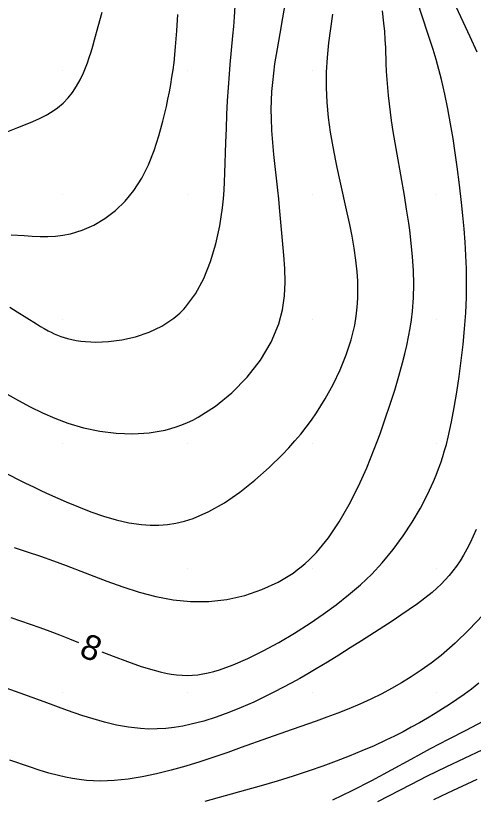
# Model space of a CAD drawing. Extents: x 2602990 to 2605851, y 618069 to 619180.
# Drawn here: x 2603586.2 to 2603622.9, y 618561.6 to 618624.4 of the extents above; entities that cross this region are included whole.
import ezdxf

# ---------------------------------------------------------------- set-up
doc = ezdxf.new("R2010")
doc.units = 0
for name, color, linetype in [('DTM Contours Major', 7, 'Continuous'), ('DTM Contours Major Text', 7, 'Continuous'), ('DTM Contours Minor', 7, 'Continuous'), ('Exist DTM Breakline', 7, 'Continuous'), ('Exist DTM Crownline', 7, 'Continuous'), ('Exist DTM QL2 LIDAR Elevation Point', 7, 'Continuous'), ('Exist Roads EOP', 7, 'Continuous')]:
    doc.layers.add(name, color=color, linetype=linetype)

msp = doc.modelspace()

# ---------------------------------------------------------------- linework, layer by layer
at = {"layer": 'DTM Contours Major'}
for points in [[(2603593.134, 618573.309), (2603594.047, 618572.95), (2603595.192, 618572.519), (2603596.297, 618572.136), (2603597.346, 618571.817), (2603597.81, 618571.697), (2603598.262, 618571.595), (2603598.704, 618571.514), (2603599.138, 618571.455), (2603599.568, 618571.421), (2603599.997, 618571.411), (2603600.409, 618571.426), (2603600.825, 618571.466), (2603601.247, 618571.529), (2603601.677, 618571.617), (2603602.117, 618571.728), (2603602.571, 618571.862), (2603603.682, 618572.261), (2603604.858, 618572.769), (2603606.08, 618573.372), (2603607.33, 618574.056), (2603608.588, 618574.804), (2603609.836, 618575.603), (2603610.896, 618576.327), (2603611.928, 618577.082), (2603612.924, 618577.868), (2603613.878, 618578.69), (2603614.783, 618579.549), (2603615.632, 618580.449), (2603616.514, 618581.509), (2603617.317, 618582.605), (2603618.041, 618583.719), (2603618.685, 618584.832), (2603619.25, 618585.927), (2603619.734, 618586.984), (2603619.948, 618587.495), (2603620.142, 618587.995), (2603620.32, 618588.488), (2603620.483, 618588.979), (2603620.632, 618589.469), (2603620.769, 618589.964), (2603620.916, 618590.547), (2603621.053, 618591.146), (2603621.183, 618591.767), (2603621.403, 618592.924), (2603621.61, 618594.146), (2603621.801, 618595.41), (2603621.971, 618596.696), (2603622.117, 618597.981), (2603622.235, 618599.244), (2603622.285, 618599.882), (2603622.325, 618600.512), (2603622.357, 618601.134), (2603622.38, 618601.752), (2603622.393, 618602.368), (2603622.397, 618602.985), (2603622.382, 618604.056), (2603622.341, 618605.132), (2603622.278, 618606.208), (2603622.197, 618607.279), (2603622.1, 618608.339), (2603621.99, 618609.385), (2603621.823, 618610.808), (2603621.636, 618612.242), (2603621.478, 618613.376), (2603621.305, 618614.535), (2603621.111, 618615.713), (2603620.894, 618616.9), (2603620.649, 618618.088), (2603620.373, 618619.269), (2603620.166, 618620.064), (2603619.943, 618620.86), (2603619.703, 618621.664), (2603619.298, 618622.952), (2603618.435, 618625.591)], [(2603585.829, 618576.067), (2603586.614, 618575.801), (2603587.395, 618575.528), (2603588.173, 618575.247), (2603588.953, 618574.957), (2603589.737, 618574.658), (2603590.53, 618574.349), (2603591.277, 618574.051)]]:
    msp.add_lwpolyline(points, dxfattribs=at)
at = {"layer": 'DTM Contours Minor'}
for points in [[(2603585.549, 618593.987), (2603586.459, 618593.477), (2603587.396, 618592.977), (2603588.364, 618592.5), (2603589.364, 618592.062), (2603590.397, 618591.674), (2603591.667, 618591.296), (2603592.97, 618591.02), (2603594.292, 618590.853), (2603595.616, 618590.807), (2603596.925, 618590.891), (2603598.203, 618591.114), (2603598.658, 618591.232), (2603599.109, 618591.371), (2603599.554, 618591.531), (2603599.996, 618591.712), (2603600.434, 618591.916), (2603600.869, 618592.142), (2603602.254, 618593.024), (2603603.576, 618594.108), (2603604.789, 618595.353), (2603605.85, 618596.718), (2603606.715, 618598.164), (2603607.338, 618599.65), (2603607.629, 618600.773), (2603607.786, 618601.889), (2603607.838, 618602.994), (2603607.814, 618604.082), (2603607.741, 618605.148), (2603607.4, 618608.991), (2603607.335, 618609.678), (2603607.264, 618610.366), (2603606.939, 618613.229), (2603606.845, 618614.194), (2603606.774, 618615.162), (2603606.734, 618616.129), (2603606.729, 618616.846), (2603606.746, 618617.565), (2603606.784, 618618.289), (2603606.843, 618619.02), (2603606.922, 618619.761), (2603607.022, 618620.515), (2603607.214, 618621.727), (2603607.435, 618622.963), (2603607.664, 618624.209), (2603607.881, 618625.451)], [(2603585.752, 618600.976), (2603586.353, 618600.612), (2603587.892, 618599.63), (2603588.204, 618599.439), (2603588.514, 618599.257), (2603588.825, 618599.087), (2603589.072, 618598.96), (2603589.322, 618598.842), (2603589.577, 618598.733), (2603589.837, 618598.632), (2603590.105, 618598.541), (2603590.382, 618598.459), (2603590.722, 618598.375), (2603591.078, 618598.305), (2603591.45, 618598.251), (2603591.838, 618598.211), (2603592.244, 618598.188), (2603592.668, 618598.18), (2603593.676, 618598.225), (2603594.744, 618598.364), (2603595.837, 618598.608), (2603596.92, 618598.968), (2603597.957, 618599.457), (2603598.914, 618600.086), (2603599.081, 618600.22), (2603599.245, 618600.36), (2603599.405, 618600.505), (2603599.56, 618600.656), (2603599.712, 618600.812), (2603599.859, 618600.974), (2603600.659, 618602.054), (2603601.323, 618603.292), (2603601.86, 618604.646), (2603602.281, 618606.07), (2603602.594, 618607.523), (2603602.809, 618608.959), (2603602.883, 618609.669), (2603602.939, 618610.365), (2603602.98, 618611.052), (2603603.01, 618611.732), (2603603.088, 618614.205), (2603603.128, 618615.326), (2603603.174, 618616.44), (2603603.229, 618617.544), (2603603.294, 618618.632), (2603603.373, 618619.699), (2603603.44, 618620.48), (2603603.657, 618622.764), (2603603.723, 618623.516), (2603603.779, 618624.267), (2603603.831, 618625.173)], [(2603586.105, 618581.669), (2603587.151, 618581.338), (2603588.207, 618580.988), (2603589.262, 618580.617), (2603590.268, 618580.245), (2603591.8, 618579.655), (2603593.546, 618578.981), (2603594.817, 618578.521), (2603596.129, 618578.098), (2603597.476, 618577.74), (2603598.849, 618577.477), (2603600.242, 618577.336), (2603601.714, 618577.344), (2603603.175, 618577.511), (2603604.604, 618577.83), (2603605.979, 618578.294), (2603607.276, 618578.897), (2603608.473, 618579.631), (2603608.81, 618579.876), (2603609.135, 618580.132), (2603609.451, 618580.401), (2603609.758, 618580.681), (2603610.057, 618580.975), (2603610.348, 618581.282), (2603611.304, 618582.445), (2603612.18, 618583.739), (2603612.981, 618585.132), (2603613.713, 618586.592), (2603614.38, 618588.087), (2603614.989, 618589.585), (2603615.45, 618590.807), (2603615.876, 618592.006), (2603616.268, 618593.179), (2603616.626, 618594.324), (2603616.952, 618595.437), (2603617.247, 618596.515), (2603617.429, 618597.221), (2603617.595, 618597.914), (2603617.744, 618598.6), (2603617.872, 618599.283), (2603617.978, 618599.967), (2603618.06, 618600.658), (2603618.135, 618601.735), (2603618.155, 618602.828), (2603618.127, 618603.927), (2603618.059, 618605.023), (2603617.958, 618606.107), (2603617.831, 618607.168), (2603617.754, 618607.733), (2603617.586, 618608.843), (2603617.404, 618609.941), (2603616.821, 618613.26), (2603616.664, 618614.177), (2603616.516, 618615.084), (2603616.381, 618615.976), (2603616.287, 618616.651), (2603616.204, 618617.316), (2603616.131, 618617.972), (2603616.068, 618618.623), (2603616.018, 618619.271), (2603615.979, 618619.916), (2603615.952, 618620.545), (2603615.907, 618621.816), (2603615.876, 618622.464), (2603615.832, 618623.125), (2603615.767, 618623.801), (2603615.636, 618624.769)], [(2603621.532, 618625.113), (2603622.095, 618623.925), (2603622.662, 618622.711), (2603623.208, 618621.484)], [(2603584.543, 618588.096), (2603586.366, 618587.167), (2603587.005, 618586.851), (2603587.647, 618586.541), (2603588.295, 618586.237), (2603588.949, 618585.938), (2603589.61, 618585.643), (2603590.281, 618585.353), (2603591.264, 618584.942), (2603592.264, 618584.554), (2603593.276, 618584.202), (2603594.294, 618583.902), (2603595.313, 618583.668), (2603596.327, 618583.516), (2603597.019, 618583.467), (2603597.708, 618583.466), (2603598.396, 618583.518), (2603599.085, 618583.623), (2603599.777, 618583.787), (2603600.475, 618584.01), (2603601.726, 618584.558), (2603602.98, 618585.273), (2603604.217, 618586.123), (2603605.418, 618587.076), (2603606.564, 618588.098), (2603607.636, 618589.158), (2603608.141, 618589.695), (2603608.623, 618590.237), (2603609.085, 618590.784), (2603609.527, 618591.341), (2603609.95, 618591.91), (2603610.356, 618592.493), (2603611.058, 618593.607), (2603611.697, 618594.763), (2603612.263, 618595.948), (2603612.745, 618597.146), (2603613.134, 618598.344), (2603613.42, 618599.525), (2603613.543, 618600.256), (2603613.626, 618600.977), (2603613.671, 618601.691), (2603613.681, 618602.399), (2603613.661, 618603.105), (2603613.614, 618603.809), (2603613.512, 618604.762), (2603613.374, 618605.716), (2603613.208, 618606.669), (2603613.02, 618607.618), (2603612.817, 618608.564), (2603612.246, 618611.101), (2603612.011, 618612.187), (2603611.896, 618612.743), (2603611.681, 618613.863), (2603611.487, 618615.021), (2603611.325, 618616.207), (2603611.207, 618617.414), (2603611.144, 618618.632), (2603611.149, 618619.852), (2603611.224, 618621.034), (2603611.35, 618622.207), (2603611.504, 618623.369), (2603611.662, 618624.517)], [(2603585.45, 618615.038), (2603586.402, 618615.4), (2603587.015, 618615.643), (2603587.597, 618615.885), (2603588.148, 618616.135), (2603588.666, 618616.399), (2603589.148, 618616.683), (2603589.592, 618616.994), (2603590.032, 618617.368), (2603590.429, 618617.782), (2603590.786, 618618.232), (2603591.107, 618618.719), (2603591.397, 618619.241), (2603591.658, 618619.796), (2603591.822, 618620.195), (2603591.977, 618620.609), (2603592.125, 618621.04), (2603592.268, 618621.488), (2603592.409, 618621.953), (2603592.551, 618622.437), (2603592.854, 618623.517), (2603593.161, 618624.662)], [(2603585.856, 618606.795), (2603586.91, 618606.725), (2603587.553, 618606.689), (2603588.183, 618606.667), (2603588.803, 618606.666), (2603589.413, 618606.695), (2603590.018, 618606.76), (2603590.617, 618606.87), (2603591.567, 618607.152), (2603592.496, 618607.561), (2603593.39, 618608.091), (2603594.233, 618608.737), (2603595.01, 618609.491), (2603595.707, 618610.347), (2603596.338, 618611.341), (2603596.876, 618612.418), (2603597.331, 618613.553), (2603597.716, 618614.727), (2603598.041, 618615.914), (2603598.317, 618617.094), (2603598.442, 618617.689), (2603598.558, 618618.278), (2603598.664, 618618.866), (2603598.761, 618619.453), (2603598.848, 618620.044), (2603598.925, 618620.641), (2603599.055, 618621.895), (2603599.154, 618623.176), (2603599.229, 618624.477)], [(2603623.17, 618583.136), (2603622.926, 618582.584), (2603622.676, 618582.057), (2603622.418, 618581.555), (2603622.151, 618581.077), (2603621.873, 618580.621), (2603621.58, 618580.187), (2603621.296, 618579.804), (2603620.997, 618579.437), (2603620.681, 618579.082), (2603620.348, 618578.739), (2603619.997, 618578.404), (2603619.626, 618578.076), (2603619.055, 618577.611), (2603618.445, 618577.151), (2603617.8, 618576.695), (2603617.125, 618576.237), (2603616.424, 618575.775), (2603613.956, 618574.18), (2603613.061, 618573.609), (2603612.157, 618573.04), (2603611.249, 618572.48), (2603610.341, 618571.934), (2603609.673, 618571.543), (2603609.006, 618571.161), (2603608.336, 618570.79), (2603607.662, 618570.429), (2603606.981, 618570.076), (2603606.289, 618569.732), (2603605.315, 618569.271), (2603604.324, 618568.833), (2603603.321, 618568.428), (2603602.313, 618568.062), (2603601.307, 618567.745), (2603600.308, 618567.484), (2603599.62, 618567.34), (2603598.938, 618567.228), (2603598.26, 618567.151), (2603597.584, 618567.108), (2603596.908, 618567.103), (2603596.231, 618567.135), (2603595.267, 618567.245), (2603594.307, 618567.421), (2603593.359, 618567.647), (2603592.433, 618567.91), (2603591.536, 618568.197), (2603590.385, 618568.596), (2603588.504, 618569.283), (2603586.597, 618569.979), (2603585.458, 618570.384)], [(2603623.709, 618576.247), (2603622.61, 618575.083), (2603621.483, 618574.002), (2603620.345, 618573.018), (2603619.548, 618572.392), (2603618.753, 618571.816), (2603617.96, 618571.286), (2603617.168, 618570.798), (2603616.376, 618570.348), (2603615.583, 618569.93), (2603614.705, 618569.502), (2603613.825, 618569.104), (2603612.945, 618568.732), (2603612.065, 618568.382), (2603611.188, 618568.05), (2603610.315, 618567.732), (2603608.394, 618567.057), (2603606.414, 618566.362), (2603604.325, 618565.609), (2603603.24, 618565.222), (2603602.133, 618564.839), (2603601.01, 618564.469), (2603599.875, 618564.119), (2603598.702, 618563.79), (2603597.531, 618563.501), (2603596.372, 618563.26), (2603595.235, 618563.077), (2603594.13, 618562.961), (2603593.067, 618562.92), (2603592.474, 618562.933), (2603591.896, 618562.973), (2603591.329, 618563.038), (2603590.772, 618563.125), (2603590.22, 618563.233), (2603589.672, 618563.359), (2603588.891, 618563.568), (2603588.11, 618563.804), (2603587.328, 618564.06), (2603585.758, 618564.605)], [(2603633.234, 618572.095), (2603633.146, 618571.968), (2603632.582, 618571.242), (2603631.984, 618570.561), (2603631.346, 618569.926), (2603630.82, 618569.469), (2603630.266, 618569.036), (2603629.68, 618568.623), (2603629.061, 618568.224), (2603628.408, 618567.835), (2603627.717, 618567.45), (2603626.448, 618566.787), (2603625.09, 618566.117), (2603623.665, 618565.438), (2603622.2, 618564.745), (2603620.717, 618564.037), (2603619.239, 618563.31), (2603617.892, 618562.619), (2603615.259, 618561.248)], [(2603623.386, 618570.775), (2603622.787, 618570.31), (2603622.196, 618569.875), (2603621.612, 618569.467), (2603621.033, 618569.08), (2603620.457, 618568.711), (2603619.882, 618568.356), (2603619.247, 618567.975), (2603618.607, 618567.604), (2603617.959, 618567.242), (2603617.297, 618566.888), (2603616.618, 618566.54), (2603615.916, 618566.198), (2603614.977, 618565.764), (2603613.999, 618565.338), (2603612.984, 618564.921), (2603611.936, 618564.515), (2603610.86, 618564.12), (2603609.76, 618563.739), (2603608.483, 618563.321), (2603607.196, 618562.923), (2603605.917, 618562.544), (2603604.663, 618562.184), (2603601.39, 618561.274)], [(2603623.695, 618567.703), (2603622.329, 618566.988), (2603620.918, 618566.26), (2603619.478, 618565.507), (2603617.913, 618564.659), (2603616.339, 618563.794), (2603614.764, 618562.941), (2603613.191, 618562.128), (2603611.627, 618561.384)], [(2603623.221, 618563.048), (2603620.873, 618561.955), (2603619.737, 618561.421)]]:
    msp.add_lwpolyline(points, dxfattribs=at)
at = {"layer": 'Exist DTM Breakline'}
msp.add_spline([(2603647.352, 618520.802), (2603704.337, 618541.966), (2603758.983, 618562.663), (2603811.118, 618582.434), (2603865.604, 618602.567), (2603913.966, 618621.231), (2603963.574, 618640.143), (2603974.725, 618636.355), (2603978.77, 618630.138), (2603971.844, 618627.992), (2603956.88, 618621.982), (2603923.969, 618609.772), (2603877.426, 618591.796), (2603827.273, 618571.857), (2603776.875, 618552.809), (2603720.479, 618530.104), (2603675.109, 618514.176), (2603657.355, 618505.354), (2603640.368, 618498.804), (2603619.191, 618491.366), (2603591.676, 618480.386)], degree=3, dxfattribs=at)
at = {"layer": 'Exist DTM Crownline'}
msp.add_spline([(2603233.488, 618380.754), (2603285.185, 618400.095), (2603335.457, 618418.629), (2603390.812, 618439.069), (2603440.087, 618457.325), (2603493.996, 618477.231), (2603542.655, 618495.301), (2603600.808, 618516.867), (2603653.659, 618536.362), (2603706.222, 618555.742), (2603764.811, 618577.593), (2603823.52, 618599.847), (2603878.564, 618620.56), (2603937.951, 618643.078), (2603997.369, 618665.789), (2604036.209, 618680.665), (2604055.311, 618688.017)], degree=3, dxfattribs=at)
at = {"layer": 'Exist DTM QL2 LIDAR Elevation Point'}
for p, q in [((2603590, 618620), (2603590, 618620)), ((2603600, 618620), (2603600, 618620)), ((2603610, 618620), (2603610, 618620)), ((2603620, 618620), (2603620, 618620)), ((2603590, 618610), (2603590, 618610)), ((2603600, 618610), (2603600, 618610)), ((2603610, 618610), (2603610, 618610)), ((2603620, 618610), (2603620, 618610)), ((2603590, 618600), (2603590, 618600)), ((2603600, 618600), (2603600, 618600)), ((2603610, 618600), (2603610, 618600)), ((2603620, 618600), (2603620, 618600)), ((2603590, 618590), (2603590, 618590)), ((2603600, 618590), (2603600, 618590)), ((2603610, 618590), (2603610, 618590)), ((2603620, 618590), (2603620, 618590)), ((2603590, 618580), (2603590, 618580)), ((2603600, 618580), (2603600, 618580)), ((2603610, 618580), (2603610, 618580)), ((2603620, 618580), (2603620, 618580)), ((2603590, 618570), (2603590, 618570)), ((2603600, 618570), (2603600, 618570)), ((2603610, 618570), (2603610, 618570)), ((2603620, 618570), (2603620, 618570))]:
    msp.add_line(p, q, dxfattribs=at)
at = {"layer": 'Exist Roads EOP'}
for points in [[(2603230.17, 618389.98), (2603282.929, 618409.597), (2603332.773, 618427.868), (2603388.167, 618448.413), (2603437.203, 618466.721), (2603490.778, 618486.527), (2603539.039, 618504.558), (2603597.451, 618526.156), (2603651.053, 618545.972), (2603705.208, 618566.084), (2603762.02, 618587.183), (2603820.334, 618609.162), (2603876.341, 618629.99), (2603934.909, 618652.28), (2603996.409, 618675.568), (2604033.216, 618689.957), (2604052.01, 618697.199)], [(2604034.633, 618668.486), (2603984.89, 618650.123), (2603936.767, 618631.654), (2603888.195, 618613.335), (2603837.766, 618594.258), (2603782.918, 618573.705), (2603731.939, 618554.39), (2603671.126, 618532.171), (2603621.822, 618514.106), (2603561.545, 618491.877), (2603506.421, 618471.293), (2603452.163, 618451.33), (2603398.364, 618431.316), (2603341.431, 618410.355), (2603281.65, 618388.199), (2603223.033, 618366.475), (2603185.717, 618352.612)]]:
    msp.add_spline(points, degree=3, dxfattribs=at)

# ---------------------------------------------------------------- texts
at = {"layer": 'DTM Contours Major Text'}
msp.add_text('8', height=2, rotation=338.24176, dxfattribs=at).set_placement((2603591.227, 618572.993))

doc.saveas('drawing.dxf')
